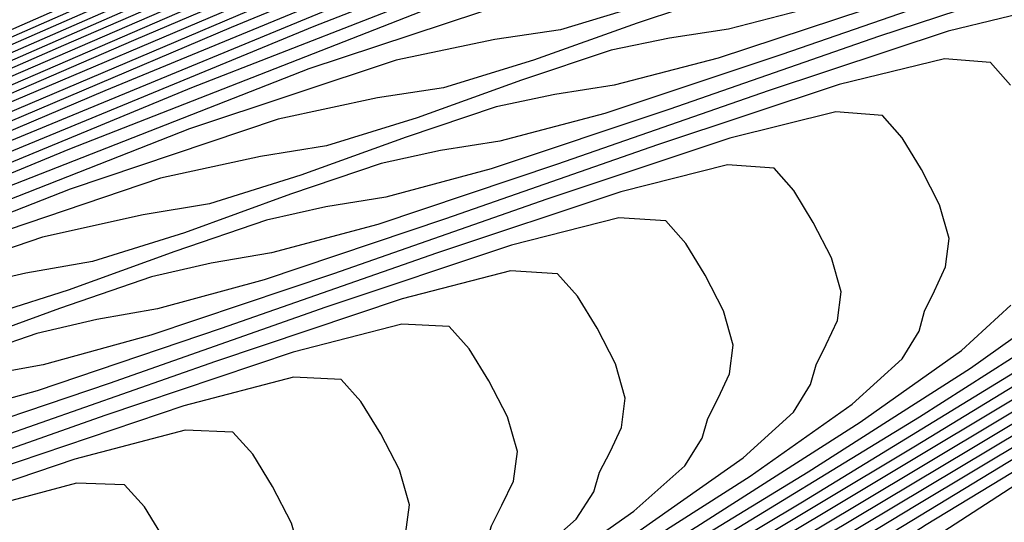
# Model space of a CAD drawing. Extents: x 3249832 to 3255657, y 13789405 to 13793316.
# Tile 504 of 656: x 3254738.05 to 3254742.37, y 13790604.23 to 13790606.43. Entities that reach past the tile are written whole.
import ezdxf

# ---------------------------------------------------------------- set-up
doc = ezdxf.new("R2010")
doc.units = 0
doc.header["$LTSCALE"] = 100
doc.header["$MEASUREMENT"] = 0
for name, color, linetype in [('GRATIO_CON', 10, 'CONTINUOUS'), ('GRATIO_ICON', 7, 'CONTINUOUS'), ('TARGETS_EAST', 7, 'CONTINUOUS')]:
    doc.layers.add(name, color=color, linetype=linetype)

# ---------------------------------------------------------------- blocks, each defined once
blk = doc.blocks.new('Gratio_032316_contours')
at = {"layer": 'GRATIO_CON', "color": 1, "linetype": 'Continuous', "flags": 128}
for points in [[(3254745.0724, 13790609.4426), (3254743.1328, 13790608.6192), (3254741.2015, 13790607.7831), (3254739.0591, 13790606.8451), (3254736.3907, 13790605.6736), (3254733.0601, 13790604.2148), (3254729.6449, 13790602.7254), (3254726.9016, 13790601.5394)], [(3254746.3206, 13790609.9041), (3254744.5186, 13790609.1656), (3254742.5602, 13790608.3341), (3254740.61, 13790607.4899), (3254738.4468, 13790606.5427), (3254735.7525, 13790605.3598), (3254732.3894, 13790603.8868), (3254728.9411, 13790602.3826), (3254726.1714, 13790601.1842)], [(3254745.2473, 13790609.3651), (3254743.411, 13790608.6116), (3254741.4149, 13790607.764), (3254739.4272, 13790606.9035), (3254737.2222, 13790605.938), (3254734.476, 13790604.7324), (3254731.0481, 13790603.2309), (3254727.5336, 13790601.697), (3254724.7112, 13790600.474)], [(3254746.133, 13790609.637), (3254744.7106, 13790609.0956), (3254742.8572, 13790608.3345), (3254740.8422, 13790607.4789), (3254738.8357, 13790606.6103), (3254736.61, 13790605.6357), (3254733.8377, 13790604.4186), (3254730.3775, 13790602.9029), (3254726.8299, 13790601.3543)], [(3254745.6091, 13790609.3737), (3254744.174, 13790608.8262), (3254742.3034, 13790608.0575), (3254740.2696, 13790607.1938), (3254738.2443, 13790606.317), (3254735.9977, 13790605.3333), (3254733.1995, 13790604.1049), (3254729.7069, 13790602.5749), (3254726.1261, 13790601.0115)], [(3254745.0852, 13790609.1104), (3254743.6373, 13790608.5567), (3254741.7496, 13790607.7805), (3254739.6969, 13790606.9087), (3254737.6528, 13790606.0238), (3254735.3854, 13790605.031), (3254732.5612, 13790603.7911), (3254729.0362, 13790602.2469), (3254725.4223, 13790600.6687)], [(3254744.878, 13790608.8436), (3254744.0374, 13790608.5837), (3254742.564, 13790608.0177), (3254740.642, 13790607.2265), (3254738.5516, 13790606.3386), (3254736.4699, 13790605.4374), (3254734.1608, 13790604.4263), (3254731.2848, 13790603.1636), (3254727.6949, 13790601.591), (3254724.0148, 13790599.9832)], [(3254744.7715, 13790608.6498), (3254744.3607, 13790608.5845), (3254743.5134, 13790608.3204), (3254742.0273, 13790607.7482), (3254740.0881, 13790606.9495), (3254737.979, 13790606.0535), (3254735.8785, 13790605.1442), (3254733.5485, 13790604.124), (3254730.6465, 13790602.8499), (3254727.0243, 13790601.263)], [(3254744.903, 13790608.5226), (3254744.5321, 13790608.4194), (3254744.2567, 13790608.3935), (3254743.8434, 13790608.3254), (3254742.9895, 13790608.0571), (3254741.4906, 13790607.4788), (3254739.5343, 13790606.6725), (3254737.4063, 13790605.7684), (3254735.2871, 13790604.851), (3254732.9362, 13790603.8216), (3254730.0083, 13790602.5362), (3254726.3537, 13790600.935)], [(3254744.8195, 13790608.4177), (3254744.3925, 13790608.2703), (3254744.0188, 13790608.1652), (3254743.742, 13790608.1372), (3254743.3261, 13790608.0663), (3254742.4656, 13790607.7938), (3254740.954, 13790607.2093), (3254738.9805, 13790606.3955), (3254736.8337, 13790605.4833), (3254734.6956, 13790604.5577), (3254732.3239, 13790603.5193), (3254729.37, 13790602.2224), (3254725.683, 13790600.6071)], [(3254726.136, 13790595.2221), (3254728.884, 13790596.7003), (3254732.0268, 13790598.3905), (3254735.2276, 13790600.1148), (3254738.1007, 13790601.6735), (3254740.2481, 13790602.8614), (3254741.4009, 13790603.5385), (3254741.806, 13790603.8275), (3254741.8396, 13790603.9165), (3254741.8437, 13790603.9792), (3254742.0257, 13790604.132), (3254742.5588, 13790604.4772), (3254743.541, 13790605.0735), (3254744.7681, 13790605.8073)], [(3254745.1041, 13790608.2073), (3254744.6724, 13790608.1051), (3254744.4237, 13790608.0783), (3254744.1783, 13790608.0367), (3254743.8053, 13790607.917), (3254743.3714, 13790607.7658), (3254742.9923, 13790607.6567), (3254742.7124, 13790607.6245), (3254742.2915, 13790607.5481), (3254741.4178, 13790607.2671), (3254739.8806, 13790606.6703), (3254737.8729, 13790605.8414), (3254735.6884, 13790604.9132), (3254733.5127, 13790603.9713), (3254731.0994, 13790602.9146), (3254728.0935, 13790601.5949), (3254724.3417, 13790599.9511)], [(3254725.4632, 13790594.8881), (3254728.235, 13790596.3789), (3254731.405, 13790598.0837), (3254734.6335, 13790599.8229), (3254737.5315, 13790601.3948), (3254739.6978, 13790602.5923), (3254740.8611, 13790603.274), (3254741.2705, 13790603.5639), (3254741.3051, 13790603.6521), (3254741.31, 13790603.7141), (3254741.4941, 13790603.8673), (3254742.0322, 13790604.2148), (3254743.023, 13790604.816), (3254744.2609, 13790605.556), (3254745.4639, 13790606.2766)], [(3254745.3363, 13790608.2013), (3254744.6059, 13790607.9641), (3254744.1711, 13790607.8598), (3254743.921, 13790607.8314), (3254743.674, 13790607.7881), (3254743.2982, 13790607.6667), (3254742.8609, 13790607.5135), (3254742.479, 13790607.4025), (3254742.1977, 13790607.3682), (3254741.7742, 13790607.289), (3254740.8939, 13790607.0038), (3254739.344, 13790606.4008), (3254737.3191, 13790605.5644), (3254735.1157, 13790604.6281), (3254732.9213, 13790603.6781), (3254730.4871, 13790602.6122), (3254727.4553, 13790601.2812), (3254723.6711, 13790599.6231)], [(3254724.7904, 13790594.5541), (3254727.586, 13790596.0576), (3254730.7831, 13790597.7769), (3254734.0393, 13790599.5309), (3254736.9623, 13790601.1161), (3254739.1475, 13790602.3231), (3254740.3214, 13790603.0095), (3254740.735, 13790603.3004), (3254740.7707, 13790603.3878), (3254740.7763, 13790603.449), (3254740.9625, 13790603.6026), (3254741.5056, 13790603.9525), (3254742.5051, 13790604.5584), (3254743.7537, 13790605.3047), (3254744.967, 13790606.0314)], [(3254744.8441, 13790607.9608), (3254744.1078, 13790607.7209), (3254743.6698, 13790607.6145), (3254743.4183, 13790607.5844), (3254743.1698, 13790607.5395), (3254742.7911, 13790607.4163), (3254742.3503, 13790607.2613), (3254741.9657, 13790607.1482), (3254741.6829, 13790607.1119), (3254741.2569, 13790607.0299), (3254740.37, 13790606.7405), (3254738.8073, 13790606.1313), (3254736.7653, 13790605.2874), (3254734.5431, 13790604.343), (3254732.3298, 13790603.3849), (3254729.8748, 13790602.3099), (3254726.817, 13790600.9674)], [(3254726.937, 13790595.7362), (3254730.1613, 13790597.4701), (3254733.4451, 13790599.239), (3254736.3931, 13790600.8374), (3254738.5972, 13790602.054), (3254739.7816, 13790602.745), (3254740.1996, 13790603.0368), (3254740.2363, 13790603.1234), (3254740.2426, 13790603.1839), (3254740.4309, 13790603.3379), (3254740.979, 13790603.6901), (3254741.9872, 13790604.3009), (3254743.2464, 13790605.0534), (3254744.4701, 13790605.7863), (3254745.4248, 13790606.3694)], [(3254745.2189, 13790608.0181), (3254744.3518, 13790607.7203), (3254743.6096, 13790607.4776), (3254743.1685, 13790607.3691), (3254742.9156, 13790607.3374), (3254742.6655, 13790607.291), (3254742.284, 13790607.166), (3254741.8398, 13790607.009), (3254741.4524, 13790606.894), (3254741.1682, 13790606.8556), (3254740.7396, 13790606.7708), (3254739.8461, 13790606.4772), (3254738.2707, 13790605.8619), (3254736.2115, 13790605.0104), (3254733.9704, 13790604.0579), (3254731.7384, 13790603.0917), (3254729.2625, 13790602.0076), (3254726.1788, 13790600.6537)], [(3254725.639, 13790595.0934), (3254728.9176, 13790596.8565), (3254732.2568, 13790598.6551), (3254735.2547, 13790600.28), (3254737.4965, 13790601.5157), (3254738.7021, 13790602.216), (3254739.1286, 13790602.5096), (3254739.1675, 13790602.5947), (3254739.1753, 13790602.6537), (3254739.3678, 13790602.8085), (3254739.9258, 13790603.1654), (3254740.9514, 13790603.7858), (3254742.2319, 13790604.5507), (3254743.4762, 13790605.2959), (3254744.4471, 13790605.8888), (3254745.1243, 13790606.3232)], [(3254745.0039, 13790607.7885), (3254744.2486, 13790607.5431), (3254743.3673, 13790607.2393), (3254742.6133, 13790606.9912), (3254742.166, 13790606.8785), (3254741.9101, 13790606.8434), (3254741.657, 13790606.7938), (3254741.2698, 13790606.6653), (3254740.8187, 13790606.5045), (3254740.4259, 13790606.3855), (3254740.1386, 13790606.3429), (3254739.705, 13790606.2526), (3254738.7983, 13790605.9505), (3254737.1973, 13790605.3229), (3254735.1038, 13790604.4564), (3254732.8251, 13790603.4877), (3254730.5601, 13790602.5072), (3254728.075, 13790601.4191), (3254725.0273, 13790600.0809)], [(3254724.99, 13790594.772), (3254728.2958, 13790596.5497), (3254731.6627, 13790598.3632), (3254734.6855, 13790600.0013), (3254736.9462, 13790601.2466), (3254738.1623, 13790601.9514), (3254738.5931, 13790602.2461), (3254738.6331, 13790602.3303), (3254738.6416, 13790602.3886), (3254738.8362, 13790602.5437), (3254739.3992, 13790602.903), (3254740.4335, 13790603.5283), (3254741.7247, 13790604.2994), (3254742.9793, 13790605.0508), (3254743.9582, 13790605.6485), (3254744.6412, 13790606.0863), (3254745.0626, 13790606.3893)], [(3254744.9688, 13790607.6554), (3254744.5247, 13790607.5537), (3254743.7634, 13790607.3056), (3254742.8751, 13790606.9988), (3254742.1152, 13790606.7479), (3254741.6647, 13790606.6331), (3254741.4074, 13790606.5964), (3254741.1528, 13790606.5453), (3254740.7627, 13790606.415), (3254740.3082, 13790606.2522), (3254739.9126, 13790606.1313), (3254739.6239, 13790606.0866), (3254739.1877, 13790605.9935), (3254738.2744, 13790605.6872), (3254736.6607, 13790605.0534), (3254734.55, 13790604.1794), (3254732.2524, 13790603.2027), (3254729.9734, 13790602.2161), (3254727.5005, 13790601.1333), (3254724.5166, 13790599.8229)], [(3254724.341, 13790594.4506), (3254727.6739, 13790596.2429), (3254731.0685, 13790598.0713), (3254734.1162, 13790599.7226), (3254736.3959, 13790600.9775), (3254737.6226, 13790601.6869), (3254738.0576, 13790601.9825), (3254738.0987, 13790602.066), (3254738.1079, 13790602.1235), (3254738.3046, 13790602.279), (3254738.8726, 13790602.6406), (3254739.9155, 13790603.2707), (3254741.2175, 13790604.0481), (3254742.4824, 13790604.8056), (3254743.4694, 13790605.4082), (3254744.1581, 13790605.8493), (3254744.5832, 13790606.1542), (3254744.7888, 13790606.3504)], [(3254744.7767, 13790607.2991), (3254744.6908, 13790607.4001), (3254744.4926, 13790607.4227), (3254744.0454, 13790607.3189), (3254743.2782, 13790607.0681), (3254742.3829, 13790606.7583), (3254741.617, 13790606.5047), (3254741.1634, 13790606.3878), (3254740.9046, 13790606.3494), (3254740.6485, 13790606.2967), (3254740.2556, 13790606.1647), (3254739.7976, 13790606), (3254739.3993, 13790605.877), (3254739.1091, 13790605.8303), (3254738.6704, 13790605.7344), (3254737.7505, 13790605.4239), (3254736.124, 13790604.7839), (3254733.9962, 13790603.9024), (3254731.6798, 13790602.9176), (3254729.3867, 13790601.9249), (3254726.926, 13790600.8474)], [(3254737.773, 13790602.0143), (3254738.346, 13790602.3783), (3254739.3976, 13790603.0132), (3254740.7102, 13790603.7968), (3254741.9854, 13790604.5604), (3254742.9805, 13790605.168), (3254743.6749, 13790605.6124), (3254744.1038, 13790605.9191), (3254744.3117, 13790606.1157), (3254744.38, 13790606.2392), (3254744.3996, 13790606.3287), (3254744.4403, 13790606.4179), (3254744.4868, 13790606.5193)], [(3254741.8906, 13790606.5178), (3254741.1189, 13790606.2615), (3254740.6621, 13790606.1425), (3254740.4019, 13790606.1024), (3254740.1443, 13790606.0481), (3254739.7485, 13790605.9143), (3254739.2871, 13790605.7477), (3254738.886, 13790605.6228), (3254738.5944, 13790605.574), (3254738.1531, 13790605.4753), (3254737.2265, 13790605.1605)], [(3254737.2928, 13790601.8536), (3254738.3618, 13790602.4981), (3254739.6957, 13790603.2941), (3254740.9916, 13790604.0701), (3254742.0028, 13790604.6874), (3254742.7086, 13790605.1385), (3254743.1451, 13790605.4489), (3254743.3574, 13790605.6464), (3254743.4281, 13790605.7692), (3254743.4492, 13790605.8578), (3254743.4912, 13790605.9472), (3254743.5386, 13790606.0497), (3254743.5545, 13790606.172), (3254743.5133, 13790606.3164), (3254743.4351, 13790606.4674)], [(3254742.6076, 13790606.6146), (3254741.8226, 13790606.3556), (3254740.9061, 13790606.0368), (3254740.1226, 13790605.775), (3254739.6596, 13790605.6518), (3254739.3965, 13790605.6084), (3254739.1358, 13790605.551), (3254738.7342, 13790605.4137), (3254738.266, 13790605.2432), (3254737.8595, 13790605.1143)], [(3254737.8439, 13790602.2406), (3254739.1885, 13790603.0428), (3254740.4947, 13790603.8249), (3254741.5139, 13790604.4471), (3254742.2255, 13790604.9016), (3254742.6658, 13790605.2138), (3254742.8803, 13790605.4117), (3254742.9522, 13790605.5341), (3254742.9741, 13790605.6223), (3254743.0167, 13790605.7118), (3254743.0646, 13790605.8149), (3254743.0806, 13790605.9382), (3254743.0391, 13790606.0837), (3254742.9604, 13790606.2357), (3254742.8763, 13790606.3739), (3254742.7898, 13790606.4736)], [(3254742.5879, 13790606.4915), (3254742.1284, 13790606.3798), (3254741.3375, 13790606.1181), (3254740.4139, 13790605.7964), (3254739.6244, 13790605.5318), (3254739.1583, 13790605.4065), (3254738.8937, 13790605.3614), (3254738.6315, 13790605.3024), (3254738.2271, 13790605.1633), (3254737.7554, 13790604.9909)], [(3254737.326, 13790601.983), (3254738.6813, 13790602.7915), (3254739.9977, 13790603.5798), (3254741.025, 13790604.2068), (3254741.7424, 13790604.6646), (3254742.1864, 13790604.9787), (3254742.4032, 13790605.1771)], [(3254742.4012, 13790606.1426), (3254742.3146, 13790606.242), (3254742.1117, 13790606.2587), (3254741.6491, 13790606.145), (3254740.8523, 13790605.8806), (3254739.9216, 13790605.5559), (3254739.1263, 13790605.2885), (3254738.657, 13790605.1611), (3254738.391, 13790605.1144), (3254738.1273, 13790605.0538), (3254737.72, 13790604.913)], [(3254736.808, 13790601.7255), (3254738.174, 13790602.5402), (3254739.5008, 13790603.3346), (3254740.5361, 13790603.9665), (3254741.2592, 13790604.4277), (3254741.707, 13790604.7436), (3254741.926, 13790604.9424), (3254742.0004, 13790605.0641), (3254742.0237, 13790605.1514), (3254742.0676, 13790605.241), (3254742.1165, 13790605.3453), (3254742.1327, 13790605.4705), (3254742.0906, 13790605.6182), (3254742.0109, 13790605.7721), (3254741.9261, 13790605.9113), (3254741.8394, 13790606.0103), (3254741.6355, 13790606.0259), (3254741.1698, 13790605.9102), (3254740.3671, 13790605.6431), (3254739.4294, 13790605.3154), (3254738.6281, 13790605.0453), (3254738.1557, 13790604.9158), (3254737.8883, 13790604.8674)], [(3254737.1595, 13790602.0375), (3254738.507, 13790602.8443), (3254739.5584, 13790603.4859), (3254740.2929, 13790603.9538), (3254740.7483, 13790604.2734), (3254740.9718, 13790604.4731), (3254741.0486, 13790604.594), (3254741.0733, 13790604.6805), (3254741.1185, 13790604.7702), (3254741.1683, 13790604.8757), (3254741.1849, 13790605.0027), (3254741.1421, 13790605.1527), (3254741.0614, 13790605.3086), (3254740.9759, 13790605.4487), (3254740.8889, 13790605.5471), (3254740.6831, 13790605.5603), (3254740.2113, 13790605.4407), (3254739.3967, 13790605.1681), (3254738.4449, 13790604.8344), (3254737.6318, 13790604.5588)], [(3254738.01, 13790602.5991), (3254739.0695, 13790603.2456), (3254739.8098, 13790603.7169), (3254740.2689, 13790604.0383), (3254740.4947, 13790604.2384), (3254740.5726, 13790604.359), (3254740.5981, 13790604.445), (3254740.6439, 13790604.5349), (3254740.6943, 13790604.6409), (3254740.711, 13790604.7689), (3254740.6679, 13790604.92), (3254740.5867, 13790605.0768), (3254740.5008, 13790605.2174), (3254740.4137, 13790605.3155), (3254740.2069, 13790605.3275), (3254739.732, 13790605.2059), (3254738.9116, 13790604.9306), (3254737.9527, 13790604.5939)], [(3254737.5131, 13790602.3539), (3254738.5807, 13790603.0053), (3254739.3266, 13790603.4799), (3254739.7896, 13790603.8031), (3254740.0175, 13790604.0037), (3254740.0967, 13790604.124), (3254740.1229, 13790604.2095), (3254740.1694, 13790604.2995), (3254740.2202, 13790604.4061), (3254740.2371, 13790604.535), (3254740.1937, 13790604.6872), (3254740.1119, 13790604.845), (3254740.0257, 13790604.9861), (3254739.9384, 13790605.0838), (3254739.7307, 13790605.0948), (3254739.2528, 13790604.9711), (3254738.4264, 13790604.6931), (3254737.4604, 13790604.3534)], [(3254737.0162, 13790602.1087), (3254738.0918, 13790602.765), (3254738.8435, 13790603.243), (3254739.3102, 13790603.568), (3254739.5404, 13790603.7691), (3254739.6208, 13790603.8889), (3254739.6477, 13790603.9741), (3254739.6948, 13790604.0641), (3254739.7461, 13790604.1713), (3254739.7631, 13790604.3012), (3254739.7194, 13790604.4545), (3254739.6372, 13790604.6132), (3254739.5506, 13790604.7548), (3254739.4632, 13790604.8522), (3254739.2546, 13790604.862), (3254738.7735, 13790604.7363), (3254737.9412, 13790604.4556)], [(3254737.8772, 13790602.7691), (3254738.3515, 13790603.0978), (3254738.5862, 13790603.2997), (3254738.669, 13790603.4189), (3254738.6973, 13790603.5032), (3254738.7457, 13790603.5933), (3254738.798, 13790603.7017), (3254738.8153, 13790603.8334), (3254738.771, 13790603.989), (3254738.6877, 13790604.1497), (3254738.6005, 13790604.2922), (3254738.5127, 13790604.389), (3254738.3022, 13790604.3964), (3254737.815, 13790604.2667)]]:
    blk.add_lwpolyline(points, dxfattribs=at)
at = {"layer": 'GRATIO_ICON', "color": 7, "linetype": 'Continuous', "flags": 128}
for points in [[(3254745.7839, 13790609.6346), (3254743.9648, 13790608.8886), (3254741.9875, 13790608.0491), (3254740.0186, 13790607.1967), (3254737.8345, 13790606.2404), (3254735.1142, 13790605.0461), (3254731.7188, 13790603.5589), (3254728.2374, 13790602.0398), (3254725.4413, 13790600.8291)], [(3254745.3953, 13790609.1027), (3254744.5613, 13790608.8471), (3254743.1006, 13790608.2872), (3254741.1958, 13790607.5035), (3254739.1243, 13790606.6237), (3254737.0614, 13790605.7306), (3254734.7731, 13790604.7287), (3254731.923, 13790603.4774), (3254728.3656, 13790601.919), (3254724.7186, 13790600.326)], [(3254744.9265, 13790608.3253), (3254744.6825, 13790608.2852), (3254744.3124, 13790608.1673), (3254743.8819, 13790608.018), (3254743.5055, 13790607.911), (3254743.2272, 13790607.8809), (3254742.8088, 13790607.8072), (3254741.9417, 13790607.5305), (3254740.4173, 13790606.9398), (3254738.4267, 13790606.1185), (3254736.261, 13790605.1982), (3254734.1042, 13790604.2645), (3254731.7117, 13790603.2169), (3254728.7318, 13790601.9087), (3254725.0124, 13790600.2791)], [(3254726.288, 13790595.4148), (3254729.5395, 13790597.1633), (3254732.851, 13790598.9471), (3254735.8239, 13790600.5587), (3254738.0468, 13790601.7849), (3254739.2419, 13790602.4805), (3254739.6641, 13790602.7732), (3254739.7019, 13790602.859), (3254739.7089, 13790602.9188), (3254739.8993, 13790603.0732), (3254740.4524, 13790603.4277), (3254741.4693, 13790604.0434), (3254742.7392, 13790604.8021), (3254743.9731, 13790605.5411), (3254744.936, 13790606.1291)], [(3254744.7337, 13790607.7806), (3254743.8596, 13790607.4798), (3254743.1115, 13790607.2344), (3254742.6672, 13790607.1238), (3254742.4128, 13790607.0904), (3254742.1613, 13790607.0424), (3254741.7769, 13790606.9157), (3254741.3292, 13790606.7567), (3254740.9392, 13790606.6397), (3254740.6534, 13790606.5993), (3254740.2223, 13790606.5117), (3254739.3222, 13790606.2138), (3254737.734, 13790605.5924), (3254735.6577, 13790604.7334), (3254733.3977, 13790603.7728), (3254731.147, 13790602.7984), (3254728.6502, 13790601.7052), (3254725.5405, 13790600.34)], [(3254737.8194, 13790602.1159), (3254738.8797, 13790602.7557), (3254740.203, 13790603.5454), (3254741.4885, 13790604.3153), (3254742.4916, 13790604.9277), (3254743.1918, 13790605.3754), (3254743.6245, 13790605.684), (3254743.8345, 13790605.8811), (3254743.904, 13790606.0042), (3254743.9244, 13790606.0932), (3254743.9658, 13790606.1825), (3254744.0127, 13790606.2845), (3254744.0284, 13790606.4059), (3254743.9875, 13790606.5492)], [(3254742.3078, 13790606.5931), (3254741.3984, 13790606.2773), (3254740.6207, 13790606.0182), (3254740.1608, 13790605.8971), (3254739.8992, 13790605.8554), (3254739.64, 13790605.7996), (3254739.2413, 13790605.664), (3254738.7765, 13790605.4954), (3254738.3728, 13790605.3685), (3254738.0796, 13790605.3177), (3254737.6358, 13790605.2162)], [(3254737.6668, 13790602.2888), (3254739.0039, 13790603.0894), (3254740.0473, 13790603.7262), (3254740.7761, 13790604.1908), (3254741.2277, 13790604.5085), (3254741.4489, 13790604.7077), (3254741.5245, 13790604.829), (3254741.5485, 13790604.9159), (3254741.593, 13790605.0056), (3254741.6424, 13790605.1105), (3254741.6588, 13790605.2366), (3254741.6164, 13790605.3855), (3254741.5361, 13790605.5403), (3254741.451, 13790605.68), (3254741.3641, 13790605.7787), (3254741.1593, 13790605.7931), (3254740.6906, 13790605.6754), (3254739.8819, 13790605.4056), (3254738.9372, 13790605.0749), (3254738.13, 13790604.8021), (3254737.6544, 13790604.6705)], [(3254737.6029, 13790602.5247), (3254738.3604, 13790603.0061), (3254738.8309, 13790603.3329), (3254739.0633, 13790603.5344), (3254739.1449, 13790603.6539), (3254739.1725, 13790603.7386), (3254739.2203, 13790603.8287), (3254739.2721, 13790603.9365), (3254739.2892, 13790604.0673), (3254739.2452, 13790604.2217), (3254739.1624, 13790604.3815), (3254739.0756, 13790604.5235), (3254738.988, 13790604.6206), (3254738.7784, 13790604.6292), (3254738.2942, 13790604.5015), (3254737.456, 13790604.2181)]]:
    blk.add_lwpolyline(points, dxfattribs=at)

msp = doc.modelspace()

# ---------------------------------------------------------------- block references
at = {"layer": 'TARGETS_EAST'}
msp.add_blockref('Gratio_032316_contours', (0, 0), dxfattribs=at)

doc.saveas('drawing.dxf')
